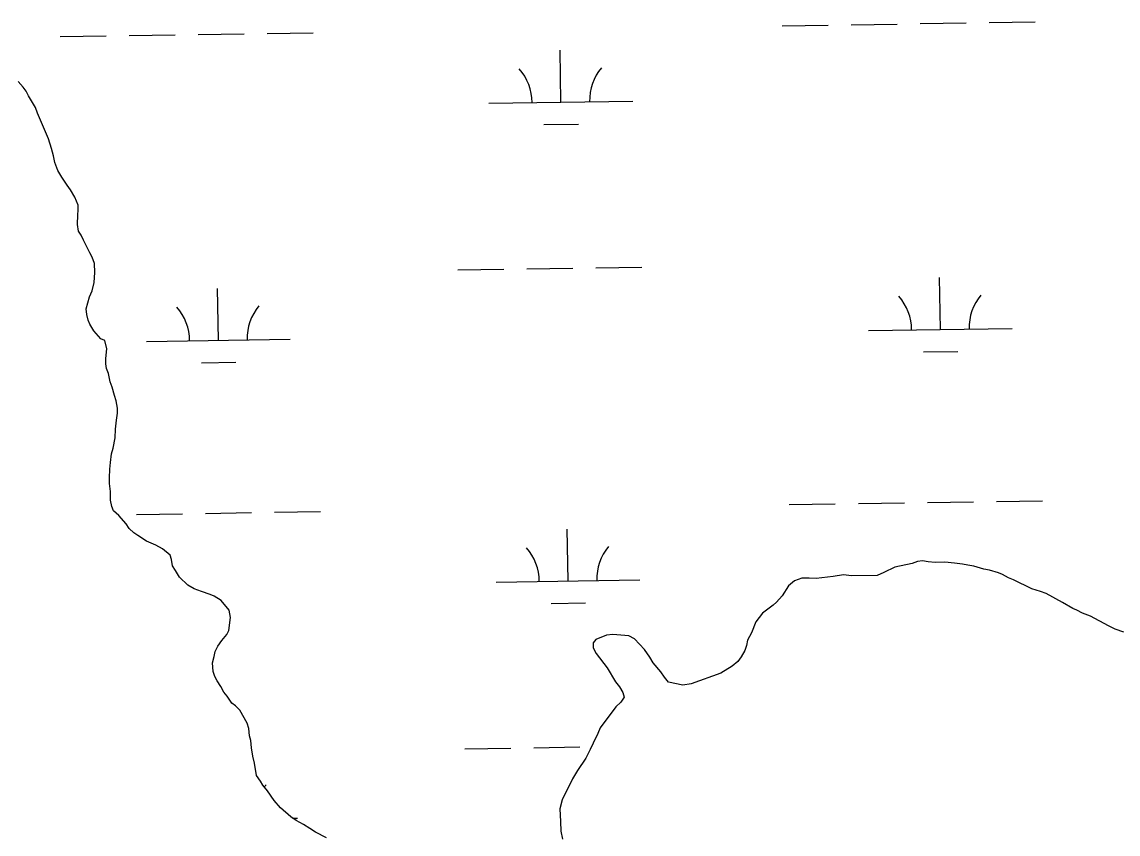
# Model space of a CAD drawing. Extents: x 3807117 to 3845308, y 337856 to 363736.
# Drawn here: x 3840957 to 3841719, y 355944 to 356509 of the extents above; entities that cross this region are included whole.
import ezdxf

# ---------------------------------------------------------------- set-up
doc = ezdxf.new("R2010")
doc.units = 0
doc.layers.add('V-TOPO-SHOR', color=7, linetype='Continuous')
doc.layers.add('V-WETL-SWMP', color=7, linetype='Continuous')

msp = doc.modelspace()

# ---------------------------------------------------------------- linework, layer by layer
at = {"layer": 'V-TOPO-SHOR'}
for points in [[(3841066.66, 356122.94), (3841063.81, 356127.65), (3841061.77, 356130.79), (3841060.91, 356135.13), (3841060.06, 356138.29), (3841054.84, 356142.57), (3841050.03, 356145.26), (3841043.65, 356147.93), (3841037.64, 356151.8), (3841034.83, 356153.73), (3841031.61, 356156.85), (3841029.57, 356159.99), (3841024.32, 356165.85), (3841020.7, 356168.96), (3841019.46, 356172.11), (3841018.6, 356176.46), (3841018.5, 356182.4), (3841018.01, 356187.95), (3841017.94, 356191.91), (3841018.24, 356197.86), (3841018.56, 356202.62), (3841019.25, 356208.58), (3841020.38, 356212.57), (3841021.85, 356219.73), (3841022.14, 356225.68), (3841022.83, 356232.03), (3841023.54, 356236.8), (3841023.49, 356240.37), (3841022.61, 356245.51), (3841021.36, 356249.05), (3841019.68, 356254.98), (3841018.43, 356258.52), (3841017.14, 356264.45), (3841015.89, 356267.99), (3841015.44, 356271.16), (3841015.39, 356274.73), (3841016.07, 356281.48), (3841014.78, 356287.4), (3841011.98, 356288.55), (3841007.14, 356294.02), (3841004.28, 356298.73), (3841003.05, 356301.48), (3841002.19, 356305.43), (3841001.73, 356309.39), (3841003.97, 356317.75), (3841005.89, 356321.75), (3841007.37, 356327.72), (3841007.66, 356334.46), (3841007.55, 356340.81), (3841005.9, 356345.14), (3841004.26, 356348.28), (3841001.79, 356353.4), (3840999.75, 356356.93), (3840998.11, 356360.47), (3840996.48, 356363.22), (3840995.61, 356367.96), (3840995.89, 356374.71), (3840996.24, 356377.89), (3840996.18, 356381.45), (3840993.71, 356386.96), (3840990.85, 356392.07), (3840988.42, 356395.2), (3840984.76, 356400.69), (3840981.91, 356405.4), (3840979.83, 356410.92), (3840978.96, 356415.66), (3840977.69, 356420.79), (3840975.59, 356427.5), (3840967.77, 356445.21), (3840966.51, 356449.15), (3840961.62, 356457.4), (3840959.98, 356460.54), (3840957.96, 356463.28), (3840954.32, 356467.19)], [(3841723.03, 356084.62), (3841717.05, 356086.9), (3841712.25, 356089.2), (3841699.85, 356095.74), (3841694.27, 356098.02), (3841690.27, 356099.94), (3841687.48, 356101.08), (3841680.27, 356105.33), (3841669.07, 356111.48), (3841665.08, 356113), (3841659.1, 356114.89), (3841646.31, 356121.02), (3841642.72, 356122.55), (3841638.71, 356124.86), (3841635.92, 356126), (3841629.55, 356127.88), (3841625.57, 356128.61), (3841618.8, 356130.48), (3841614.43, 356131.2), (3841610.85, 356131.93), (3841605.28, 356132.63), (3841598.53, 356133.31), (3841591.79, 356133.2), (3841587.03, 356133.52), (3841583.06, 356134.25), (3841579.5, 356133.79), (3841575.95, 356132.54), (3841563.7, 356129.96), (3841556.23, 356126.27), (3841551.5, 356124.21), (3841533.67, 356123.91), (3841528.11, 356124.62), (3841520.99, 356123.31), (3841509.12, 356121.92), (3841504.36, 356122.24), (3841499.21, 356122.16), (3841494.08, 356120.49), (3841489.78, 356116.85), (3841485.53, 356110.04), (3841481.64, 356105.61), (3841479.29, 356103.59), (3841471.85, 356097.92), (3841467.2, 356091.89), (3841464.15, 356084.31), (3841461.46, 356079.11), (3841460.73, 356075.53), (3841459.6, 356071.95), (3841456.9, 356067.54), (3841454.57, 356064.33), (3841450.66, 356061.09), (3841442.81, 356056.21), (3841422.32, 356048.73), (3841416.39, 356047.84), (3841406.44, 356050.05), (3841403.6, 356053.58), (3841401.17, 356057.1), (3841395.91, 356063.36), (3841393.47, 356067.28), (3841389.81, 356072.77), (3841382.95, 356080.19), (3841378.95, 356082.11), (3841367.83, 356083.11), (3841363.48, 356082.65), (3841355.99, 356079.75), (3841354.05, 356077.34), (3841354.11, 356073.77), (3841356.16, 356069.84), (3841363.85, 356060.05), (3841369.56, 356050.24), (3841372.4, 356046.72), (3841374.84, 356042.79)], [(3841168.77, 355941.86), (3841161.17, 355945.7), (3841157.16, 355948.41), (3841152.75, 355951.11), (3841147.56, 355953.8), (3841143.94, 355956.51), (3841136.7, 355962.74), (3841132.26, 355967.82), (3841127.79, 355974.48), (3841124.55, 355978.39), (3841122.92, 355981.14), (3841120.08, 355985.06), (3841118.75, 355993.76), (3841117.48, 355998.5), (3841116.59, 356004.43), (3841116.11, 356009.58), (3841115.26, 356012.73), (3841114.78, 356017.88), (3841113.53, 356021.43), (3841108.62, 356030.46), (3841105.4, 356033.58), (3841102.99, 356035.52), (3841099.74, 356040.23), (3841097.32, 356042.96), (3841095.27, 356046.89), (3841092.83, 356050.82), (3841091.19, 356053.96), (3841089.94, 356057.51), (3841089.45, 356063.45), (3841090.56, 356067.83), (3841091.3, 356071.41), (3841093.22, 356075.01), (3841095.93, 356079.02), (3841099.43, 356083.04), (3841100.97, 356085.84), (3841102.01, 356094.98), (3841101.13, 356100.12), (3841095.47, 356106.76), (3841090.66, 356109.85), (3841087.87, 356111), (3841081.89, 356112.88), (3841076.7, 356114.78), (3841072.3, 356117.48), (3841066.66, 356122.94)], [(3841374.84, 356042.79), (3841375.69, 356039.63), (3841373.37, 356036.03), (3841369.85, 356032.8), (3841358.99, 356018.35), (3841357.47, 356014.36), (3841354.02, 356007.56), (3841352.1, 356003.17), (3841349.03, 355997.17), (3841343.23, 355988.75), (3841339.76, 355982.74), (3841332.46, 355968.35), (3841330.98, 355961.98), (3841331.52, 355953.27), (3841331.63, 355946.53), (3841332.91, 355941)]]:
    msp.add_lwpolyline(points, dxfattribs=at)
at = {"layer": 'V-WETL-SWMP'}
for p, q in [((3841485.45, 356505.99), (3841517.44, 356506.47)), ((3841533.44, 356506.71), (3841565.44, 356507.19)), ((3841581.44, 356507.43), (3841613.43, 356507.91)), ((3841629.43, 356508.15), (3841661.43, 356508.63)), ((3840983.6, 356498.47), (3841015.59, 356498.95)), ((3841031.59, 356499.19), (3841063.59, 356499.67)), ((3841079.58, 356499.91), (3841111.58, 356500.39)), ((3841127.58, 356500.63), (3841159.58, 356501.11)), ((3841331.63, 356452.94), (3841331.09, 356488.94)), ((3841281.64, 356452.19), (3841381.63, 356453.69)), ((3841319.86, 356437.33), (3841343.86, 356437.69)), ((3841259.96, 356336.42), (3841291.96, 356336.9)), ((3841307.96, 356337.14), (3841339.95, 356337.62)), ((3841355.95, 356337.86), (3841387.95, 356338.34)), ((3841595.46, 356295.01), (3841594.92, 356331.01)), ((3841093.61, 356287.49), (3841093.07, 356323.49)), ((3841545.47, 356294.26), (3841645.46, 356295.76)), ((3841043.62, 356286.74), (3841143.61, 356288.24)), ((3841583.7, 356279.4), (3841607.69, 356279.76)), ((3841081.84, 356271.88), (3841105.84, 356272.24)), ((3841586.42, 356174.79), (3841618.42, 356175.27)), ((3841634.41, 356175.51), (3841666.41, 356175.99)), ((3841084.57, 356167.27), (3841116.56, 356167.75)), ((3841132.56, 356167.99), (3841164.56, 356168.47)), ((3841490.43, 356173.35), (3841522.43, 356173.83)), ((3841538.43, 356174.07), (3841570.42, 356174.55)), ((3841036.57, 356166.55), (3841068.57, 356167.03)), ((3841336.62, 356120.3), (3841336.08, 356156.3)), ((3841286.62, 356119.55), (3841386.61, 356121.05)), ((3841324.85, 356104.69), (3841348.85, 356105.05)), ((3841264.95, 356003.78), (3841296.94, 356004.26)), ((3841312.94, 356004.5), (3841344.94, 356004.98)), ((3841145.22, 355955.55), (3841148.59, 355955.6))]:
    msp.add_line(p, q, dxfattribs=at)
for points in [[(3841066.66, 356122.94), (3841063.81, 356127.65), (3841061.77, 356130.79), (3841060.91, 356135.13), (3841060.06, 356138.29), (3841054.84, 356142.57), (3841050.03, 356145.26), (3841043.65, 356147.93), (3841037.64, 356151.8), (3841034.83, 356153.73), (3841031.61, 356156.85), (3841029.57, 356159.99), (3841024.32, 356165.85), (3841020.7, 356168.96), (3841019.46, 356172.11), (3841018.6, 356176.46), (3841018.5, 356182.4), (3841018.01, 356187.95), (3841017.94, 356191.91), (3841018.24, 356197.86), (3841018.56, 356202.62), (3841019.25, 356208.58), (3841020.38, 356212.57), (3841021.85, 356219.73), (3841022.14, 356225.68), (3841022.83, 356232.03), (3841023.54, 356236.8), (3841023.49, 356240.37), (3841022.61, 356245.51), (3841021.36, 356249.05), (3841019.68, 356254.98), (3841018.43, 356258.52), (3841017.14, 356264.45), (3841015.89, 356267.99), (3841015.44, 356271.16), (3841015.39, 356274.73), (3841016.07, 356281.48), (3841014.78, 356287.4), (3841011.98, 356288.55), (3841007.14, 356294.02), (3841004.28, 356298.73), (3841003.05, 356301.48), (3841002.19, 356305.43), (3841001.73, 356309.39), (3841003.97, 356317.75), (3841005.89, 356321.75), (3841007.37, 356327.72), (3841007.66, 356334.46), (3841007.55, 356340.81), (3841005.9, 356345.14), (3841004.26, 356348.28), (3841001.79, 356353.4), (3840999.75, 356356.93), (3840998.11, 356360.47), (3840996.48, 356363.22), (3840995.61, 356367.96), (3840995.89, 356374.71), (3840996.24, 356377.89), (3840996.18, 356381.45), (3840993.71, 356386.96), (3840990.85, 356392.07), (3840988.42, 356395.2), (3840984.76, 356400.69), (3840981.91, 356405.4), (3840979.83, 356410.92), (3840978.96, 356415.66), (3840977.69, 356420.79), (3840975.59, 356427.5), (3840967.77, 356445.21), (3840966.51, 356449.15), (3840961.62, 356457.4), (3840959.98, 356460.54), (3840957.96, 356463.28), (3840954.32, 356467.19)], [(3841723.03, 356084.62), (3841717.05, 356086.9), (3841712.25, 356089.2), (3841699.85, 356095.74), (3841694.27, 356098.02), (3841690.27, 356099.94), (3841687.48, 356101.08), (3841680.27, 356105.33), (3841669.07, 356111.48), (3841665.08, 356113), (3841659.1, 356114.89), (3841646.31, 356121.02), (3841642.72, 356122.55), (3841638.71, 356124.86), (3841635.92, 356126), (3841629.55, 356127.88), (3841625.57, 356128.61), (3841618.8, 356130.48), (3841614.43, 356131.2), (3841610.85, 356131.93), (3841605.28, 356132.63), (3841598.53, 356133.31), (3841591.79, 356133.2), (3841587.03, 356133.52), (3841583.06, 356134.25), (3841579.5, 356133.79), (3841575.95, 356132.54), (3841563.7, 356129.96), (3841556.23, 356126.27), (3841551.5, 356124.21), (3841533.67, 356123.91), (3841528.11, 356124.62), (3841520.99, 356123.31), (3841509.12, 356121.92), (3841504.36, 356122.24), (3841499.21, 356122.16), (3841494.08, 356120.49), (3841489.78, 356116.85), (3841485.53, 356110.04), (3841481.64, 356105.61), (3841479.29, 356103.59), (3841471.85, 356097.92), (3841467.2, 356091.89), (3841464.15, 356084.31), (3841461.46, 356079.11), (3841460.73, 356075.53), (3841459.6, 356071.95), (3841456.9, 356067.54), (3841454.57, 356064.33), (3841450.66, 356061.09), (3841442.81, 356056.21), (3841422.32, 356048.73), (3841416.39, 356047.84), (3841406.44, 356050.05), (3841403.6, 356053.58), (3841401.17, 356057.1), (3841395.91, 356063.36), (3841393.47, 356067.28), (3841389.81, 356072.77), (3841382.95, 356080.19), (3841378.95, 356082.11), (3841367.83, 356083.11), (3841363.48, 356082.65), (3841355.99, 356079.75), (3841354.05, 356077.34), (3841354.11, 356073.77), (3841356.16, 356069.84), (3841363.85, 356060.05), (3841369.56, 356050.24), (3841372.4, 356046.72), (3841374.84, 356042.79)], [(3841168.77, 355941.86), (3841161.17, 355945.7), (3841157.16, 355948.41), (3841152.75, 355951.11), (3841147.56, 355953.8), (3841143.94, 355956.51), (3841136.7, 355962.74), (3841132.26, 355967.82), (3841127.79, 355974.48), (3841124.55, 355978.39), (3841122.92, 355981.14), (3841120.08, 355985.06), (3841118.75, 355993.76), (3841117.48, 355998.5), (3841116.59, 356004.43), (3841116.11, 356009.58), (3841115.26, 356012.73), (3841114.78, 356017.88), (3841113.53, 356021.43), (3841108.62, 356030.46), (3841105.4, 356033.58), (3841102.99, 356035.52), (3841099.74, 356040.23), (3841097.32, 356042.96), (3841095.27, 356046.89), (3841092.83, 356050.82), (3841091.19, 356053.96), (3841089.94, 356057.51), (3841089.45, 356063.45), (3841090.56, 356067.83), (3841091.3, 356071.41), (3841093.22, 356075.01), (3841095.93, 356079.02), (3841099.43, 356083.04), (3841100.97, 356085.84), (3841102.01, 356094.98), (3841101.13, 356100.12), (3841095.47, 356106.76), (3841090.66, 356109.85), (3841087.87, 356111), (3841081.89, 356112.88), (3841076.7, 356114.78), (3841072.3, 356117.48), (3841066.66, 356122.94)], [(3841374.84, 356042.79), (3841375.69, 356039.63), (3841373.37, 356036.03), (3841369.85, 356032.8), (3841358.99, 356018.35), (3841357.47, 356014.36), (3841354.02, 356007.56), (3841352.1, 356003.17), (3841349.03, 355997.17), (3841343.23, 355988.75), (3841339.76, 355982.74), (3841332.46, 355968.35), (3841330.98, 355961.98), (3841331.52, 355953.27), (3841331.63, 355946.53), (3841332.91, 355941)]]:
    msp.add_lwpolyline(points, dxfattribs=at)
for centre, start, end in [((3841276.39, 356452.59), 0.08653, 41.63019), ((3841386.86, 356454.24), 140.08653, 181.63019), ((3841540.22, 356294.66), 0.08653, 41.63019), ((3841650.69, 356296.31), 140.08653, 181.63019), ((3841038.37, 356287.14), 0.08653, 41.63019), ((3841148.84, 356288.8), 140.08653, 181.63019), ((3841281.37, 356119.95), 0.08653, 41.63019), ((3841391.85, 356121.6), 140.08653, 181.63019), ((3841153.83, 355956.16), 140.08653, 143.35835)]:
    msp.add_arc(centre, 35.25, start, end, dxfattribs=at)

doc.saveas('drawing.dxf')
